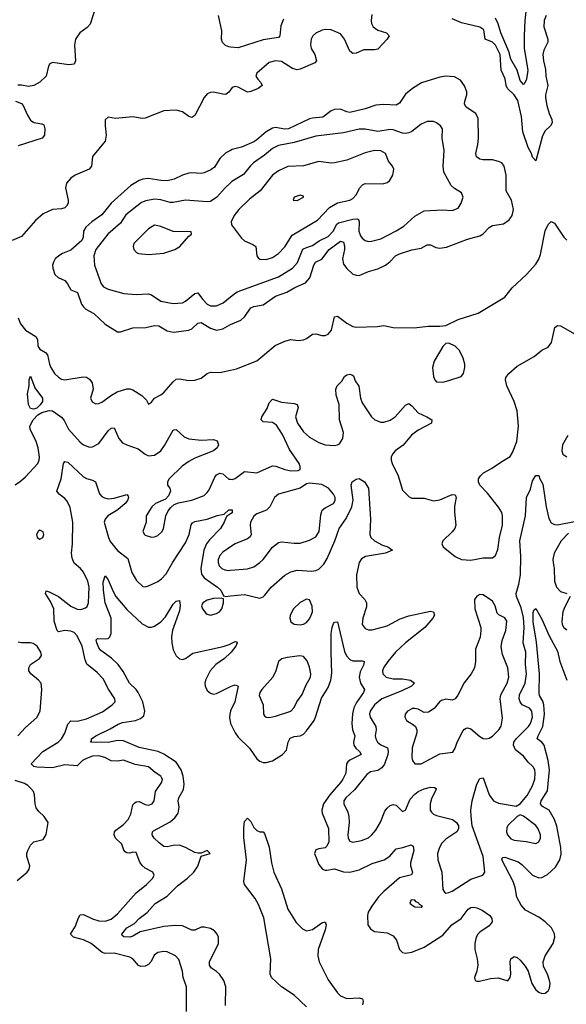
# Model space of a CAD drawing. Header units: inches. Extents: x 1449094 to 1618372, y 389908 to 534307.
# Tile 486 of 494: x 1608639 to 1612167, y 510896 to 517255. Entities that reach past the tile are written whole.
import ezdxf

# ---------------------------------------------------------------- set-up
doc = ezdxf.new("R2010")
doc.units = ezdxf.units.IN
doc.header["$MEASUREMENT"] = 0
doc.layers.add('B6501', color=7, linetype='Continuous')
doc.layers.add('B6511', color=7, linetype='Continuous')

msp = doc.modelspace()

# ---------------------------------------------------------------- linework, layer by layer
at = {"layer": 'B6501', "color": 5}
for points, elevation in [([(1609132.8, 517347.2), (1609094.4, 517225.6), (1609075.4, 517204.6), (1609027.9, 517170), (1608999.7, 517130), (1608992.2, 517090), (1608999.5, 516990), (1608991.5, 516968.5), (1608955.8, 516964.2), (1608850, 516979.6), (1608834, 516970), (1608825.1, 516954.9), (1608810.3, 516889.7), (1608770, 516852.3), (1608730, 516829.3), (1608696.8, 516823.2), (1608650, 516832.7), (1608627.5, 516832.5)], 460), ([(1610000, 517077.8), (1609990, 517078.8), (1609967.7, 517087.7), (1609947.2, 517107.2), (1609941, 517130), (1609943.5, 517183.5), (1609922.5, 517282.5)], 460), ([(1610000, 516801.8), (1609990, 516787.3), (1609970, 516772.8), (1609950, 516773.3), (1609890, 516787.7), (1609870, 516785.6), (1609850, 516775.3), (1609830, 516752.6), (1609770, 516636.3), (1609750, 516624.4), (1609730, 516629.8), (1609690, 516659.7), (1609650, 516671), (1609570, 516665.7), (1609450, 516618.7), (1609430, 516616.3), (1609370, 516628.2), (1609258, 516618), (1609210, 516625.2), (1609190.8, 516609.2), (1609190.5, 516570), (1609198, 516510), (1609190.3, 516470), (1609109.2, 516370.8), (1609103.2, 516310), (1609087, 516290), (1608997.1, 516250), (1608968.2, 516231.8), (1608941.5, 516198.5), (1608934.9, 516170), (1608952.6, 516090), (1608951.2, 516070), (1608941.3, 516050), (1608930, 516040.2), (1608910, 516033.1), (1608850, 516028.9), (1608790, 516000.9), (1608741.3, 515958.7), (1608650, 515854.6), (1608590, 515829.9)], 480), ([(1608611.3, 516730), (1608650, 516714), (1608662, 516702), (1608690, 516638.8), (1608710, 516605.5), (1608730, 516592.2), (1608782.6, 516582.6), (1608795.4, 516575.4), (1608801.1, 516550), (1608799.5, 516510), (1608784, 516490), (1608630, 516439.9)], 460), ([(1610000, 516410.7), (1609970, 516395.2), (1609930, 516358.2), (1609896.9, 516303.1), (1609873.7, 516286.3), (1609830, 516265.3), (1609810, 516262), (1609750, 516267.2), (1609730, 516264.4), (1609690, 516251.6), (1609635.3, 516224.7), (1609590, 516215.3), (1609550, 516216.6), (1609470, 516230.5), (1609434.1, 516225.9), (1609410, 516217.4), (1609355.6, 516184.4), (1609230.5, 516069.5), (1609170, 515994), (1609105.6, 515950), (1609065.4, 515914.6), (1609050.1, 515890), (1609049.5, 515850), (1609039.8, 515830), (1608970, 515766.1), (1608915.4, 515744.6), (1608892, 515730), (1608868.7, 515710), (1608857, 515690), (1608852, 515670), (1608853.4, 515650), (1608865.7, 515610), (1608886.7, 515590), (1608930.1, 515570.1), (1608947.5, 515550), (1608970, 515510.3), (1609012.7, 515492.7), (1609038.6, 515418.6), (1609050, 515401.1), (1609066.5, 515386.5), (1609117.2, 515357.2), (1609190, 515288.9), (1609270, 515238.9), (1609290, 515238.3), (1609370, 515265.6), (1609452.6, 515267.4), (1609510, 515280.7), (1609537.5, 515277.5), (1609590, 515245.7), (1609630, 515237.9), (1609650, 515239.2), (1609730, 515250.1), (1609750, 515258.8), (1609790, 515295.4), (1609810, 515299.5), (1609870, 515262), (1609910, 515249.6), (1609950, 515258.3), (1609995.1, 515284.9), (1610000, 515287)], 520), ([(1610000, 516201.8), (1609965, 516170), (1609911.5, 516108.5), (1609870, 516082), (1609850, 516078.8), (1609710, 516088.9), (1609630, 516073.5), (1609610, 516075), (1609550, 516092.5), (1609510, 516096.3), (1609454.2, 516085.8), (1609425.7, 516074.3), (1609324.3, 515995.7), (1609290, 515941.4), (1609207.1, 515870), (1609130.2, 515770), (1609118.2, 515730), (1609121.3, 515670), (1609165, 515550), (1609180.9, 515530), (1609210, 515514), (1609312.1, 515487.9), (1609390, 515481.2), (1609470, 515484.9), (1609490, 515477.4), (1609550, 515437.6), (1609630, 515421.2), (1609690, 515426.9), (1609710, 515436.9), (1609770, 515487.2), (1609790, 515490.6), (1609818.9, 515450), (1609850, 515418.7), (1609870, 515407.4), (1609910, 515407.6), (1609953.5, 515426.5), (1610000, 515465.7)], 540), ([(1608628.4, 515330), (1608644, 515290), (1608675.8, 515250), (1608742.6, 515210), (1608753.2, 515190), (1608755.4, 515150), (1608760.5, 515140.5), (1608770, 515127.3), (1608804.9, 515104.9), (1608819, 515090), (1608830.9, 515030.9), (1608839.7, 515010), (1608864.9, 514970), (1608890, 514945.7), (1608910, 514934.3), (1608930, 514930.2), (1609048.9, 514948.9), (1609070, 514946.7), (1609090, 514934.4), (1609106.7, 514910), (1609113.7, 514870), (1609095.8, 514810), (1609107.6, 514787.6), (1609130, 514774.4), (1609150, 514776.5), (1609170, 514784.9), (1609230.7, 514829.3), (1609268.9, 514851.1), (1609330.4, 514870.4), (1609350, 514870.4), (1609370, 514864.2), (1609428.2, 514828.2), (1609457.5, 514797.5), (1609470, 514772), (1609490, 514786), (1609509, 514810), (1609550, 514831.5), (1609570, 514847.6), (1609630, 514917), (1609650, 514933.4), (1609670, 514936.5), (1609730, 514924.3), (1609770, 514927.3), (1609810, 514940.2), (1609850, 514970.4), (1609870, 514979.5), (1609930, 514976.5), (1610000, 514992)], 480), ([(1608610, 514252.2), (1608645.1, 514274.9), (1608676.8, 514303.2), (1608756, 514390), (1608765.1, 514410), (1608767.6, 514430), (1608757.7, 514490), (1608746.4, 514530), (1608707.2, 514610), (1608705.4, 514630), (1608725.6, 514670), (1608756.9, 514703.1), (1608781.4, 514718.6), (1608830, 514730.9), (1608850, 514728.4), (1608910, 514687.2), (1608925.9, 514665.9), (1608954, 514610), (1609030, 514526.7), (1609050, 514509.2), (1609090, 514494.4), (1609110, 514496.2), (1609150, 514519.2), (1609210, 514599), (1609230, 514617.8), (1609250, 514618.7), (1609279.4, 514550), (1609302.8, 514522.8), (1609330, 514508.6), (1609404.2, 514484.2), (1609450, 514448.5), (1609470, 514438.7), (1609510, 514443.6), (1609550, 514470.3), (1609574.6, 514505.4), (1609630, 514604.4), (1609634.5, 514605.5), (1609650, 514608.5), (1609700.7, 514560.7), (1609730, 514548), (1609810, 514539.1), (1609890, 514544.4), (1609914.7, 514534.7), (1609922.4, 514510), (1609914.4, 514490), (1609890.5, 514470), (1609770, 514423.9), (1609730, 514402), (1609688, 514372), (1609604.9, 514290), (1609593, 514270), (1609594, 514250), (1609607.7, 514230), (1609612.4, 514210), (1609600.3, 514179.7), (1609580.6, 514159.4), (1609516.3, 514130), (1609492.7, 514110), (1609456.4, 514050), (1609454.9, 514010), (1609433, 513950), (1609444, 513930), (1609450, 513927), (1609490, 513913.7), (1609510, 513915.3), (1609530, 513923.1), (1609558.7, 513950), (1609567.8, 513970), (1609583.1, 514050), (1609597.5, 514082.5), (1609614.6, 514105.5), (1609636.3, 514123.7), (1609664.2, 514135.8), (1609750, 514151.7), (1609830, 514183.2), (1609850, 514200.7), (1609861.8, 514218.2), (1609898.6, 514301.4), (1609910, 514316.1), (1609930, 514326.5), (1609950, 514322.6), (1609990, 514288.2), (1610000, 514287)], 460), ([(1609716.4, 510850), (1609715.1, 511010), (1609693.5, 511070), (1609689.7, 511110), (1609665.6, 511185.6), (1609644.5, 511210), (1609590, 511236.3), (1609570, 511238), (1609530, 511231.5), (1609506.9, 511213.1), (1609487.3, 511172.7), (1609470, 511153.3), (1609450, 511143), (1609421.3, 511141.3), (1609406.8, 511146.8), (1609370, 511189.7), (1609350, 511200.3), (1609250, 511225.8), (1609190, 511224.7), (1609171.1, 511231.1), (1609099.8, 511290), (1609050, 511313.6), (1608986, 511330), (1608967.8, 511350), (1608998.9, 511401.1), (1609015.8, 511450), (1609030, 511474.9), (1609050, 511477), (1609108.2, 511448.2), (1609150, 511434.8), (1609190, 511433), (1609230, 511447.2), (1609270, 511481.4), (1609390, 511616.5), (1609457.2, 511670), (1609498.4, 511710), (1609507, 511730), (1609498, 511750), (1609450, 511775.6), (1609430, 511792.6), (1609415.2, 511815.2), (1609390, 511877.6), (1609370, 511878.3), (1609350, 511872.4), (1609330, 511874), (1609321, 511881), (1609311.7, 511891.7), (1609297.4, 511930), (1609257.6, 511970), (1609248.9, 511990), (1609251.7, 512010), (1609259.6, 512020.4), (1609310, 512056.8), (1609338.3, 512090), (1609355.8, 512124.2), (1609370, 512183.8), (1609382.1, 512197.9), (1609390, 512204), (1609410, 512205.8), (1609450, 512186.4), (1609470, 512181.6), (1609495.1, 512190), (1609506.6, 512210), (1609515, 512270), (1609557.6, 512330), (1609561, 512350), (1609557.5, 512357.5), (1609549.6, 512370), (1609513, 512393), (1609469.5, 512430), (1609384.7, 512444.7), (1609310, 512472.9), (1609270, 512466.2), (1609230.2, 512469.8), (1609187.8, 512490), (1609150, 512501.2), (1609110, 512498), (1609070, 512484.3), (1609044.2, 512470), (1609010, 512436.5), (1608930, 512442.3), (1608850, 512424.5), (1608750, 512428.4), (1608731.1, 512431.1), (1608713.6, 512450), (1608788.8, 512530), (1608887.2, 512590), (1608908.7, 512610), (1608930, 512648.4), (1608950, 512705.5), (1608970, 512727.2), (1609010, 512725.5), (1609070, 512739.3), (1609174.1, 512785.9), (1609237, 512830), (1609254.7, 512850), (1609252.4, 512870), (1609211.7, 512931.7), (1609178.4, 512998.4), (1609139, 513039), (1609072.5, 513092.5), (1609060.9, 513120.9), (1609042.9, 513210), (1609010, 513275.2), (1608990, 513296.5), (1608970, 513306.6), (1608930.6, 513309.4), (1608890, 513301), (1608880.4, 513310), (1608862.4, 513370), (1608860.2, 513450), (1608838, 513498), (1608806.2, 513550), (1608810, 513566), (1608830, 513560.3), (1608890, 513529.1), (1608968.4, 513468.4), (1609010, 513448.2), (1609033.6, 513446.4), (1609064.1, 513455.9), (1609074.4, 513465.6), (1609084.2, 513490), (1609087.1, 513590), (1609079.1, 513630), (1609050, 513686.3), (1609030.6, 513710.6), (1608990, 513745.1), (1608977.9, 513777.9), (1608972.9, 513810), (1608979.3, 513870), (1608981.4, 514010), (1608964.9, 514104.9), (1608945.5, 514145.5), (1608930, 514163.1), (1608894, 514190), (1608879.6, 514210), (1608906.4, 514290), (1608922, 514390), (1608930, 514402.8), (1608950, 514397.1), (1609050, 514303.7), (1609070, 514291.7), (1609110, 514282.4), (1609127.7, 514270), (1609154.1, 514194.1), (1609170, 514176.1), (1609186.4, 514166.4), (1609210, 514161.4), (1609250, 514164.1), (1609330, 514188.2), (1609338.9, 514178.9), (1609340.9, 514170), (1609334.2, 514150), (1609319.7, 514130), (1609271.9, 514090), (1609208.6, 514051.4), (1609190.1, 514030), (1609184.7, 514010), (1609211.6, 513910), (1609224.2, 513884.2), (1609270, 513827.8), (1609336.5, 513776.5), (1609364, 513684), (1609394.1, 513634.1), (1609434.9, 513594.9), (1609450, 513592), (1609470, 513598.3), (1609530, 513626.7), (1609555.2, 513644.8), (1609583.6, 513676.4), (1609627.6, 513752.4), (1609710, 513877.7), (1609732, 513930), (1609746.1, 513993.9), (1609753.5, 514006.5), (1609770, 514013.8), (1609850, 514029.3), (1609913.8, 514053.8), (1609958.4, 514061.6), (1609988.7, 514090), (1610000, 514090.3)], 440), ([(1610000, 514063.2), (1609973.2, 514046.8), (1609958.5, 514010), (1609934.7, 513970), (1609863.7, 513896.2), (1609844.8, 513870), (1609827.7, 513830), (1609807.5, 513710), (1609813.3, 513673.3), (1609829.4, 513650), (1609916.9, 513590), (1609938, 513570), (1609954.8, 513534.8), (1609970.4, 513530.4), (1610000, 513533.8)], 440), ([(1610000, 513850.1), (1609950, 513816), (1609930, 513794.2), (1609921.2, 513770), (1609920.9, 513750), (1609927.5, 513727.5), (1609944.6, 513710), (1609962.2, 513702.2), (1609990, 513698.6), (1610000, 513699.4)], 460), ([(1609968.5, 510888.5), (1609969.9, 511009.8), (1609957.2, 511050), (1609929.8, 511090), (1609910, 511108.8), (1609876.4, 511130), (1609865, 511150), (1609864.4, 511170), (1609922.4, 511290), (1609921.6, 511330), (1609913.6, 511350), (1609897, 511370), (1609870, 511385.6), (1609830, 511395.4), (1609810, 511394), (1609770, 511375.3), (1609750, 511375.3), (1609690, 511402.3), (1609645.8, 511405.8), (1609570, 511398.7), (1609416, 511364), (1609370, 511336.8), (1609350, 511330.8), (1609311.1, 511331.1), (1609300.6, 511340.6), (1609298.5, 511350), (1609329.9, 511390), (1609381.1, 511418.9), (1609411.2, 511450), (1609461.6, 511490), (1609512.5, 511547.5), (1609590, 511595), (1609658.1, 511661.9), (1609723, 511710), (1609762.9, 511750), (1609790, 511788.7), (1609810, 511854), (1609868.7, 511870), (1609850, 511888.7), (1609810, 511872), (1609788.1, 511871.9), (1609770, 511876.9), (1609709.6, 511910), (1609670, 511923.2), (1609630, 511922.8), (1609590, 511913.6), (1609570, 511915.6), (1609538.6, 511938.6), (1609507.4, 511970), (1609495.2, 511990), (1609496.4, 512010), (1609503.7, 512016.3), (1609610, 512075), (1609640.3, 512099.7), (1609662.2, 512130), (1609668.9, 512170), (1609662.9, 512210), (1609666, 512230), (1609697.4, 512282.6), (1609701.6, 512318.4), (1609694.2, 512370), (1609682.2, 512410), (1609650, 512459.3), (1609570, 512510.9), (1609532.1, 512530), (1609410, 512554.9), (1609310, 512598.5), (1609270, 512599.9), (1609210, 512587.4), (1609095.3, 512590), (1609102.7, 512597.3), (1609103.5, 512610), (1609129.8, 512630), (1609224, 512676), (1609273.9, 512706.1), (1609303.8, 512716.2), (1609387, 512730), (1609418.5, 512741.5), (1609439.9, 512760.1), (1609447.5, 512790), (1609434.3, 512850), (1609404.6, 512910), (1609389.9, 512930), (1609347.6, 512970), (1609306.7, 513046.7), (1609275.5, 513090), (1609232.8, 513132.8), (1609162.3, 513182.3), (1609150, 513198), (1609137.3, 513230), (1609132.8, 513250), (1609142, 513258), (1609190, 513255.9), (1609210, 513259.8), (1609221.1, 513270), (1609228.8, 513291.2), (1609230.4, 513390), (1609189.9, 513490), (1609179.9, 513570), (1609177.6, 513622.4), (1609190, 513664), (1609210, 513637.3), (1609241.9, 513561.9), (1609260.2, 513530), (1609330, 513445.8), (1609430, 513352.7), (1609470, 513332.6), (1609490, 513331.6), (1609510, 513338.3), (1609550, 513365.5), (1609581.2, 513398.8), (1609630, 513479.5), (1609650, 513500.3), (1609670, 513504), (1609674.1, 513474.1), (1609670, 513437.2), (1609626.5, 513313.5), (1609618.3, 513270), (1609620.5, 513230), (1609630, 513186.5), (1609650, 513147.6), (1609670, 513128.5), (1609690, 513122.3), (1609710, 513129.3), (1609756.7, 513163.4), (1609952.9, 513207), (1609997.7, 513222.3), (1610000, 513223.5)], 420), ([(1608628, 512630), (1608676.6, 512683.4), (1608750, 512748.4), (1608771.5, 512790), (1608783, 512930), (1608777.6, 512970), (1608761.6, 512990), (1608711.3, 513030), (1608697.4, 513050), (1608697.4, 513070), (1608709.6, 513090), (1608767.3, 513130), (1608779.7, 513150), (1608776.4, 513170), (1608752.8, 513210), (1608727.2, 513227.3), (1608710, 513231), (1608649.8, 513229.8), (1608630, 513235.4)], 460), ([(1610000, 513166.6), (1609961.8, 513130), (1609905.7, 513090), (1609867.6, 513050), (1609838.9, 512990), (1609834.1, 512970), (1609835.7, 512950), (1609850, 512923.5), (1609870, 512905.9), (1609890, 512899.4), (1609910, 512902.7), (1610000, 512948.3)], 420), ([(1610000, 512791.7), (1609999.2, 512790), (1609994.4, 512770), (1609993.3, 512746.7), (1610000, 512712.1)], 420), ([(1608623.1, 511696.9), (1608687.6, 511750), (1608701.3, 511770), (1608704.7, 511790), (1608686.3, 511850), (1608686.3, 511870), (1608691.3, 511890), (1608710, 511924.9), (1608730, 511945.5), (1608790, 511960.7), (1608810, 511992), (1608823.7, 512070), (1608797, 512110), (1608762.2, 512142.2), (1608745.8, 512165.8), (1608738.5, 512190), (1608735.1, 512250), (1608727.8, 512270), (1608711.5, 512290), (1608691.3, 512310), (1608670, 512323.1), (1608610, 512340.7)], 460)]:
    msp.add_lwpolyline(points, dxfattribs=dict(at, elevation=elevation))
for points, elevation in [([(1609510, 515927.1), (1609470, 515903.5), (1609374.9, 515810), (1609371.8, 515790), (1609376.5, 515770), (1609392.1, 515752), (1609405.9, 515745.9), (1609470, 515738.8), (1609570, 515747.8), (1609640.7, 515770), (1609672, 515790), (1609730, 515858), (1609748, 515870), (1609746, 515886), (1609630, 515887.8), (1609550, 515919.8)], 560), ([(1608730, 514740.8), (1608710, 514744.3), (1608695.5, 514770), (1608690, 514838), (1608699.8, 514890), (1608700.4, 514930), (1608710, 514953.7), (1608736.9, 514876.9), (1608785.6, 514810), (1608786, 514790), (1608772.2, 514767.8), (1608750, 514747.2)], 460), ([(1608770, 513959), (1608758, 513950), (1608747.7, 513930), (1608751.3, 513910), (1608770, 513900.7), (1608788.7, 513910), (1608796, 513930), (1608790, 513948)], 460), ([(1609939.5, 513519.5), (1609890, 513516.4), (1609850, 513507.3), (1609820.3, 513490), (1609813.4, 513470), (1609818.9, 513450), (1609841.5, 513421.5), (1609850, 513414.9), (1609870, 513410.4), (1609910, 513419.5), (1609929.7, 513430.3), (1609944.5, 513450), (1609955.1, 513490), (1609954.6, 513514.6)], 440)]:
    msp.add_lwpolyline(points, close=True, dxfattribs=dict(at, elevation=elevation))
at = {"layer": 'B6511', "color": 5}
for points, elevation in [([(1611915, 517385), (1611899.2, 517250), (1611894.6, 517150), (1611896.2, 517070), (1611919.4, 516930), (1611910, 516871.8), (1611897, 516843), (1611890, 516836.9), (1611870, 516862.6), (1611848.9, 516928.9), (1611810, 516999.8), (1611795.3, 517050), (1611744, 517170), (1611727.9, 517227.9), (1611710, 517264.5)], 460), ([(1610912, 517288), (1610907.8, 517250), (1610910.2, 517230), (1610921.6, 517210), (1610950, 517187.6), (1611007.3, 517170), (1611023.8, 517150), (1611010.4, 517130), (1610950, 517065.4), (1610930, 517060.4), (1610859.4, 517060.6), (1610810, 517039.7), (1610790, 517036.9), (1610770, 517052), (1610736.5, 517130), (1610710, 517164.5), (1610650, 517189.8), (1610610, 517191.7), (1610592.1, 517187.9), (1610550, 517167.8), (1610530.4, 517150), (1610519.5, 517130), (1610515.8, 517095.8), (1610520.9, 517070), (1610543.6, 517030), (1610555.5, 516990), (1610543.1, 516976.9), (1610450, 516935.1), (1610430, 516930.8), (1610400, 516940), (1610330, 516984.2), (1610290, 516989.7), (1610250, 516978.3), (1610168.8, 516910), (1610163.6, 516890), (1610175.3, 516870), (1610195.8, 516850), (1610203.1, 516830), (1610177.6, 516810), (1610130, 516790.7), (1610110, 516788.1), (1610050, 516818.9), (1610030, 516823.1), (1610010, 516816.3), (1610000, 516801.8)], 480), ([(1610341.7, 517258.3), (1610325.2, 517214.8), (1610317.8, 517150), (1610310, 517141.1), (1610210, 517124.9), (1610050, 517072.8), (1610000, 517077.8)], 460), ([(1612037.1, 517282.9), (1612024.3, 517250), (1612022.3, 517210), (1612048, 517130), (1612047.7, 517110), (1612021.7, 517058.3), (1612016.3, 517030), (1612019.4, 516990), (1612033.3, 516933.3), (1612034.8, 516890), (1612048.7, 516830), (1612032.1, 516770), (1612032.1, 516750), (1612041.2, 516701.2), (1612055.8, 516650), (1612073.2, 516610), (1612076.2, 516590), (1612064.4, 516570), (1612030, 516537.2), (1612014, 516506), (1611970, 516344.5), (1611950, 516367.3), (1611942.6, 516390), (1611920.4, 516430), (1611885.9, 516530), (1611878.7, 516630), (1611853.2, 516733.2), (1611830, 516769.3), (1611787, 516810), (1611777.9, 516830), (1611773.3, 516873.2), (1611747.7, 516930), (1611739.9, 517030), (1611710, 517089.9), (1611690, 517109.9), (1611643.1, 517130), (1611634.4, 517190), (1611610, 517207.2), (1611490, 517234.2), (1611430, 517260.3)], 480), ([(1610000, 515287), (1610065.5, 515314.5), (1610090, 515336.9), (1610130, 515394), (1610150, 515403.3), (1610210, 515412.8), (1610290, 515470.1), (1610364.4, 515495.6), (1610414.1, 515525.9), (1610483.2, 515556.8), (1610512, 515588), (1610537.4, 515670), (1610549.2, 515690), (1610590, 515709), (1610635.6, 515770), (1610710, 515825.5), (1610730, 515817.8), (1610735.7, 515795.7), (1610736.3, 515770), (1610723.4, 515710), (1610730, 515676.9), (1610750, 515648.2), (1610790, 515612.1), (1610810, 515604.6), (1610830, 515603.8), (1610890, 515628), (1610950, 515645.5), (1611000.4, 515670), (1611029, 515691), (1611065.5, 515730), (1611090, 515743.3), (1611170, 515767.8), (1611230, 515778.6), (1611270, 515801.5), (1611290, 515800.7), (1611324.8, 515784.8), (1611350, 515779.1), (1611394.8, 515785.2), (1611530, 515838.8), (1611610, 515859.7), (1611630, 515871.4), (1611670, 515914), (1611690, 515926), (1611762.8, 515937.2), (1611798.4, 515961.6), (1611818, 515990), (1611826.4, 516030), (1611812.5, 516090), (1611779.1, 516150), (1611778, 516250), (1611765.4, 516310), (1611751.3, 516330), (1611730, 516339.8), (1611689.8, 516349.8), (1611629.2, 516350), (1611610, 516354.8), (1611587.7, 516370), (1611583.5, 516390), (1611597, 516450), (1611600.6, 516490), (1611597.7, 516617.7), (1611583.1, 516650), (1611520.8, 516690), (1611510, 516709.6), (1611511.3, 516730), (1611524.2, 516770), (1611524.1, 516790), (1611510, 516827.3), (1611484.4, 516864.4), (1611445.9, 516885.9), (1611390, 516890.8), (1611350, 516883.7), (1611232.6, 516847.4), (1611174.3, 516810), (1611130, 516774.2), (1611090, 516716.9), (1611070, 516703.1), (1610990, 516706.4), (1610937, 516703), (1610870, 516679.1), (1610770, 516656.1), (1610750, 516659.9), (1610710, 516677), (1610670, 516674.5), (1610650, 516666.5), (1610594.8, 516625.2), (1610530, 516620.2), (1610510, 516614.3), (1610373.7, 516550), (1610350, 516548.5), (1610290, 516558.4), (1610270, 516554.1), (1610230, 516531.9), (1610170, 516478.5), (1610150, 516466), (1610070, 516432.4), (1610010, 516415.9), (1610000, 516410.7)], 520), ([(1610000, 515465.7), (1610018.6, 515481.4), (1610043.4, 515496.6), (1610310, 515594.5), (1610399.2, 515650), (1610433.2, 515686.8), (1610467.7, 515772.3), (1610490, 515784.7), (1610530, 515797.4), (1610572.7, 515827.3), (1610630, 515854.6), (1610662.5, 515890), (1610685.7, 515934.3), (1610696.6, 515943.4), (1610790, 515967.5), (1610817.3, 515970), (1610825.3, 515965.3), (1610830.2, 515950.2), (1610827.2, 515890), (1610839.4, 515859.4), (1610850, 515843.7), (1610870, 515828.8), (1610890, 515822.6), (1610910, 515824.2), (1610970, 515839.5), (1611070, 515891.3), (1611117.5, 515922.5), (1611190, 515986.7), (1611250, 516021.5), (1611367.9, 516027.9), (1611430, 516023), (1611470, 516038.8), (1611489.3, 516070), (1611501.2, 516110), (1611490, 516137.2), (1611445.1, 516165.1), (1611424.7, 516184.7), (1611376.9, 516270), (1611372.2, 516310), (1611379.1, 516410), (1611365.1, 516490), (1611367.3, 516550), (1611355.1, 516570), (1611330, 516589.6), (1611310, 516598), (1611270, 516598.5), (1611230, 516581.4), (1611170, 516532.9), (1611150, 516523.5), (1611130, 516520.8), (1611110, 516522.5), (1611050, 516543.7), (1611030, 516546.2), (1610950, 516534), (1610870, 516549.1), (1610830, 516548.4), (1610730, 516523.9), (1610550, 516502.7), (1610410, 516461.9), (1610310, 516443.4), (1610270, 516424.2), (1610219.2, 516380.8), (1610148.9, 516330), (1610126.3, 516310), (1610083.8, 516256.2), (1610009.1, 516210), (1610000, 516201.8)], 540), ([(1610000, 514992), (1610039.3, 515000.7), (1610170, 515052.3), (1610287.9, 515152.1), (1610350, 515179.7), (1610389, 515189), (1610436.1, 515183.9), (1610470, 515188.2), (1610490, 515196.4), (1610530, 515224.2), (1610550, 515227.4), (1610590, 515214.6), (1610610, 515214.6), (1610630, 515224.6), (1610651.6, 515250), (1610670, 515337.1), (1610690, 515340.9), (1610750, 515294.7), (1610790, 515274.7), (1610810, 515270.2), (1610946, 515274), (1610990, 515280.3), (1611050, 515267.4), (1611185.7, 515265.7), (1611276.4, 515276.4), (1611350, 515275.5), (1611390, 515280.7), (1611470, 515319.3), (1611599.2, 515360.8), (1611770, 515463.8), (1611817.5, 515522.5), (1611909.7, 515610), (1611970, 515676.5), (1611990, 515708.4), (1612001.2, 515738.8), (1612030, 515892.2), (1612050, 515932.6), (1612070, 515951.2), (1612090, 515941.6), (1612150.4, 515850), (1612170, 515830.4)], 480), ([(1610000, 514287), (1610010, 514285.8), (1610030, 514292.4), (1610090, 514336.5), (1610170, 514328.7), (1610270, 514373.2), (1610292.4, 514372.4), (1610350, 514349.4), (1610390, 514341.5), (1610437.2, 514342.7), (1610449.3, 514350), (1610449.7, 514370), (1610442, 514390), (1610380.3, 514480.3), (1610335.8, 514575.8), (1610296.2, 514636.2), (1610270, 514653), (1610210, 514657.2), (1610197.2, 514670), (1610202, 514690), (1610236.1, 514743.9), (1610250, 514781), (1610270, 514804), (1610330, 514784.2), (1610410, 514776.4), (1610430.8, 514770), (1610435.5, 514750), (1610420.3, 514690), (1610431.2, 514650), (1610470, 514592.6), (1610510, 514558.4), (1610570, 514524.7), (1610610, 514510.2), (1610670, 514505.5), (1610690.8, 514509.2), (1610703.3, 514516.7), (1610724, 514550), (1610728.5, 514590), (1610702.6, 514670), (1610700.8, 514770), (1610682, 514830), (1610679, 514870), (1610689.2, 514890), (1610718.8, 514921.2), (1610735.1, 514950), (1610750, 514961.6), (1610770, 514964.9), (1610782, 514962), (1610794.6, 514954.6), (1610803.4, 514923.4), (1610827.8, 514887.8), (1610839.8, 514810), (1610850, 514780.4), (1610910, 514690.4), (1610930.5, 514670), (1610970, 514656.1), (1610990, 514656.9), (1611030, 514669.2), (1611062.6, 514690), (1611130, 514764.9), (1611150, 514775.8), (1611170, 514762.4), (1611210, 514716), (1611266.8, 514690), (1611298.8, 514670), (1611296.3, 514650), (1611210, 514603.5), (1611167.7, 514572.3), (1611113.6, 514506.4), (1611063.1, 514470), (1611046, 514450), (1611037.4, 514430), (1611036.5, 514410), (1611042.6, 514390), (1611081.7, 514310), (1611110, 514216), (1611153.2, 514173.2), (1611170, 514164.9), (1611250, 514166), (1611310, 514148.2), (1611350, 514154), (1611430, 514187.7), (1611450, 514186), (1611457.1, 514170), (1611446.4, 514113.6), (1611445.2, 514074.8), (1611454.4, 513990), (1611446.9, 513970), (1611431.4, 513948.6), (1611370.3, 513890), (1611363.6, 513870), (1611372, 513850), (1611450, 513788.8), (1611490, 513768.9), (1611550, 513764.9), (1611630, 513779.5), (1611690, 513780.5), (1611710, 513794), (1611726.2, 513833.8), (1611735.7, 513910), (1611756.3, 513990), (1611756.3, 514050), (1611750, 514073.3), (1611730, 514107.3), (1611658.2, 514198.2), (1611609.7, 514250), (1611600.5, 514270), (1611601.3, 514290), (1611613.3, 514310), (1611631.8, 514328.2), (1611684.2, 514355.8), (1611750, 514402.6), (1611805.1, 514434.9), (1611820.3, 514459.7), (1611847, 514530), (1611859.4, 514630), (1611849.8, 514730), (1611829.8, 514790), (1611783.9, 514890), (1611773.6, 514930), (1611775.9, 514944.1), (1611796, 514970), (1611850, 515018), (1611960.1, 515079.9), (1612010, 515120.7), (1612050, 515140.7), (1612071.5, 515170), (1612093.6, 515266.4), (1612110, 515281), (1612130, 515278.8), (1612224.9, 515224.9)], 460), ([(1612176.1, 514570), (1612142.7, 514510), (1612139.3, 514470), (1612145.4, 514450), (1612171.6, 514431.6)], 460), ([(1610000, 513533.8), (1610090, 513543.9), (1610190, 513520.3), (1610210, 513528.4), (1610221.4, 513538.6), (1610262, 513590), (1610350, 513667.4), (1610390, 513690.3), (1610430, 513699.5), (1610525.6, 513694.4), (1610550, 513697.6), (1610570, 513706.4), (1610601.3, 513738.7), (1610624.5, 513775.5), (1610673.1, 513890), (1610700.2, 513970), (1610746.8, 514033.2), (1610782.9, 514110), (1610791.4, 514151.4), (1610778.4, 514250), (1610785.2, 514270), (1610810, 514287.3), (1610830, 514292.7), (1610865.5, 514270), (1610890.2, 514230), (1610902.7, 514030), (1610898.4, 513930), (1610904.7, 513910), (1610929, 513889), (1610980.9, 513860.9), (1611016, 513850), (1611044.7, 513830), (1611001, 513810), (1610871.4, 513788.6), (1610846.1, 513773.9), (1610830.8, 513749.2), (1610814, 513670), (1610814.4, 513590), (1610829.4, 513549.4), (1610867.2, 513510), (1610878, 513490), (1610877.5, 513462.5), (1610854.9, 513390), (1610850.4, 513350), (1610870, 513324.4), (1610890, 513315.3), (1610913.8, 513313.8), (1611010, 513340.2), (1611094.6, 513385.4), (1611150, 513405.6), (1611290, 513434.9), (1611310.2, 513430.2), (1611316.4, 513410), (1611306, 513390), (1611254, 513330), (1611129.1, 513230.9), (1611065.6, 513170), (1611014.2, 513110), (1610987, 513070), (1610980.7, 513050), (1610983.2, 513030), (1611005.3, 513010), (1611050, 512997.5), (1611110, 512997.9), (1611160.7, 512990), (1611188.4, 512970), (1611167, 512950), (1611101.4, 512918.6), (1610976.5, 512870), (1610928.2, 512830), (1610902, 512790), (1610896.9, 512770), (1610900.2, 512750), (1610938.8, 512690), (1610940.8, 512670), (1610934.5, 512630), (1610937.5, 512610), (1610949.2, 512590), (1610970, 512572.1), (1611012.9, 512552.9), (1611018.1, 512530), (1611015, 512510), (1610993.3, 512446.7), (1610977.1, 512422.9), (1610950, 512406.9), (1610903, 512397), (1610878.7, 512381.3), (1610799.1, 512280.9), (1610744, 512230), (1610731.6, 512210), (1610731.7, 512190), (1610757.1, 512137.1), (1610764.5, 512110), (1610765.8, 512070), (1610756.5, 511990), (1610758.9, 511970), (1610770, 511950.5), (1610790, 511944), (1610845.5, 511954.5), (1610890, 511972), (1610913, 511990), (1610938.2, 512021.8), (1610967, 512073), (1610996, 512144), (1611010, 512163.7), (1611030, 512179.5), (1611050, 512187), (1611070, 512181.6), (1611110, 512141.6), (1611130, 512150.8), (1611159.6, 512220.4), (1611190, 512254.3), (1611211.8, 512270), (1611250, 512287.7), (1611290, 512298.3), (1611317.4, 512297.4), (1611327.3, 512290), (1611326.4, 512286.4), (1611296.2, 512223.8), (1611288.6, 512191.4), (1611289.3, 512150), (1611296.6, 512136.6), (1611310, 512123.6), (1611330, 512115.9), (1611433.4, 512090), (1611459.3, 512070), (1611470.5, 512050), (1611470.6, 512030), (1611460.5, 512010), (1611390, 511962), (1611364, 511936), (1611348.9, 511910), (1611336.5, 511870), (1611338, 511830), (1611363.5, 511750), (1611370, 511638), (1611380.6, 511620.6), (1611390, 511614.9), (1611410, 511617.6), (1611430, 511627.4), (1611550, 511705.2), (1611629.3, 511730), (1611641.7, 511750), (1611630.5, 511850), (1611558.9, 512050), (1611552.4, 512112.4), (1611550.7, 512150.7), (1611559.5, 512210), (1611590, 512318.8), (1611610, 512354), (1611630, 512358.8), (1611670.2, 512250), (1611697.6, 512210), (1611730, 512195.5), (1611844.5, 512175.5), (1611870, 512190.4), (1611914.2, 512245.8), (1611950, 512307.7), (1611963.4, 512350), (1611967.2, 512390), (1611963.9, 512410), (1611953.3, 512430), (1611920.3, 512460.3), (1611890, 512498.2), (1611840.1, 512540.1), (1611826.7, 512570), (1611829.3, 512590), (1611842.7, 512610), (1611923.4, 512690), (1611936.4, 512710), (1611948.9, 512750), (1611945.4, 512790), (1611929, 512809), (1611881.5, 512830), (1611868.8, 512848.8), (1611863.6, 512870), (1611865.9, 512894.1), (1611901.1, 512970), (1611910.4, 513030), (1611903.2, 513090), (1611904.9, 513170), (1611888.9, 513230), (1611894.1, 513330), (1611890, 513394), (1611876.5, 513456.5), (1611845.8, 513530), (1611844, 513550), (1611861.7, 513610), (1611871.5, 513670), (1611872.9, 513790), (1611867.2, 513890), (1611903.7, 514050), (1611909.7, 514170), (1611936, 514224), (1611950, 514277.3), (1611970.9, 514310.9), (1611990, 514311.3), (1611996.3, 514290), (1612015.3, 514255.3), (1612036.8, 514110), (1612054.5, 514034.5), (1612070, 514005.8), (1612090, 513994.5), (1612110, 513992.3), (1612230, 514015.9)], 440), ([(1610000, 513699.4), (1610110, 513707.8), (1610150, 513722), (1610189.7, 513750), (1610211, 513770), (1610270.6, 513849.4), (1610310, 513879.6), (1610330, 513883.6), (1610410, 513873.8), (1610450, 513875.4), (1610510, 513892.9), (1610550, 513916.1), (1610572.2, 513950), (1610582.4, 514057.6), (1610591.6, 514088.4), (1610610, 514103.2), (1610664.2, 514130), (1610676.1, 514150), (1610674.8, 514170), (1610665.3, 514190), (1610632.8, 514230), (1610590, 514254), (1610510, 514263), (1610490, 514257), (1610450.2, 514229.8), (1610310.4, 514190), (1610283.2, 514170), (1610252.8, 514110), (1610232.8, 514087.2), (1610170, 514062.9), (1610151.3, 514048.7), (1610129.4, 514010), (1610126.6, 513990), (1610134.2, 513930), (1610125.7, 513914.3), (1610110, 513902.9), (1610030, 513870.6), (1610000, 513850.1)], 460), ([(1610000, 514090.3), (1610010, 514090.6), (1610010, 514069.3), (1610000, 514063.2)], 440), ([(1612181.9, 513938.1), (1612133.2, 513890), (1612089, 513810), (1612081.2, 513770), (1612081.8, 513750), (1612088.3, 513710), (1612090.6, 513630), (1612103.5, 513590), (1612130, 513562), (1612170.7, 513550)], 440), ([(1612192.3, 513530), (1612157.3, 513462.7), (1612145.3, 513430), (1612138.4, 513370), (1612140.9, 513350), (1612150.1, 513330.1), (1612170, 513314.5)], 440), ([(1610000, 512712.1), (1610000.4, 512710), (1610029.6, 512650), (1610050, 512621.4), (1610122.6, 512550), (1610170, 512482.7), (1610190, 512466), (1610210, 512458.6), (1610230, 512458.2), (1610270, 512468.1), (1610336.3, 512510), (1610361.6, 512538.4), (1610372.5, 512590), (1610385.2, 512614.8), (1610410, 512625.8), (1610450, 512629.4), (1610470, 512641.6), (1610490, 512661.8), (1610539.1, 512730), (1610549.3, 512750.7), (1610586.3, 512873.7), (1610630, 512941.6), (1610648, 512990), (1610654.2, 513034.2), (1610648.9, 513170), (1610650, 513292), (1610655.4, 513330), (1610664.5, 513355.5), (1610670, 513364.9), (1610690, 513366.8), (1610735.1, 513175.1), (1610747.8, 513147.8), (1610770, 513123.5), (1610790, 513114.6), (1610850, 513114.4), (1610862, 513110), (1610860.7, 513090), (1610837.1, 513042.8), (1610830.7, 513010), (1610839.1, 512970), (1610865.2, 512930), (1610858.6, 512910), (1610813.5, 512846.5), (1610795.6, 512810), (1610787.6, 512772.4), (1610782.6, 512710), (1610787.1, 512670), (1610802.2, 512630), (1610793.3, 512590), (1610795.3, 512570), (1610809.7, 512549.7), (1610831.9, 512530), (1610842.4, 512510), (1610770, 512473.5), (1610757.6, 512462.4), (1610748.9, 512450), (1610744.6, 512390), (1610724.6, 512350), (1610711.8, 512330), (1610639.9, 512250), (1610600.9, 512190), (1610590.1, 512150.1), (1610591.7, 512130), (1610632.5, 512032.4), (1610634.1, 511945.9), (1610622.5, 511917.4), (1610610, 511907.4), (1610570, 511901.1), (1610550, 511893.3), (1610542, 511870), (1610570, 511799.3), (1610593.4, 511770), (1610610, 511762.3), (1610622.2, 511762.2), (1610670, 511771.8), (1610730, 511752.2), (1610770, 511750.1), (1610830, 511765.5), (1610914.8, 511805.2), (1610991.5, 511830), (1611027.4, 511852.6), (1611070, 511900.8), (1611111.4, 511908.6), (1611166.2, 511926.2), (1611178, 511918), (1611183, 511890), (1611161.5, 511810), (1611162.2, 511790), (1611174.3, 511750), (1611168.2, 511731.8), (1611090, 511712.1), (1610990, 511624.9), (1610955.8, 511590), (1610912.3, 511530), (1610889.1, 511490.9), (1610883.5, 511470), (1610887, 511410), (1610902.9, 511382.9), (1610930, 511366.2), (1611010, 511357.1), (1611050, 511338.9), (1611070.3, 511310), (1611091.2, 511251.2), (1611110, 511232), (1611130, 511226.9), (1611170, 511232.3), (1611250, 511266.4), (1611370, 511342.9), (1611428.7, 511410), (1611487.7, 511450), (1611533.3, 511510), (1611550, 511521.5), (1611570, 511524.4), (1611590, 511519.6), (1611624.8, 511504.8), (1611674, 511470), (1611687.4, 511450), (1611688.9, 511430), (1611670, 511402.6), (1611610, 511361.7), (1611596.5, 511350), (1611585.2, 511330), (1611577.2, 511290), (1611577.2, 511250), (1611592.4, 511190), (1611595.3, 511150), (1611589, 511111), (1611574, 511070), (1611578, 511050), (1611590, 511044.9), (1611605.8, 511045.8), (1611677, 511063), (1611727.3, 511067.3), (1611790, 511048), (1611804.2, 511070), (1611808.6, 511091.4), (1611805, 511170), (1611809.8, 511190), (1611830, 511204.6), (1611850, 511198), (1611870, 511182.4), (1611902.3, 511142.3), (1611921, 511110), (1611943.7, 511030), (1611971.5, 510990), (1611990, 510975.2), (1612010, 510966.5), (1612030, 510968.3), (1612050, 510983.6), (1612058.8, 511001.2), (1612062.6, 511030), (1612058.7, 511050), (1612045.8, 511090), (1612020.9, 511140.9), (1612017.5, 511170), (1612030.5, 511210), (1612081.9, 511290), (1612093.7, 511330), (1612091.4, 511351.4), (1612071.3, 511390), (1612030, 511429.1), (1611990, 511459.4), (1611904.8, 511504.8), (1611875.7, 511535.7), (1611848.5, 511588.5), (1611837.5, 511650), (1611823.9, 511690), (1611751.2, 511830), (1611755.1, 511844.9), (1611770, 511846.3), (1611856, 511816), (1611879.6, 511799.6), (1611950, 511730.9), (1611990, 511714.1), (1612010, 511715.1), (1612045.3, 511734.7), (1612098, 511782), (1612125.6, 511830), (1612134.2, 511865.8), (1612131, 511909), (1612106, 512046), (1612090.9, 512090), (1612055.6, 512150), (1612014.5, 512174.5), (1612001, 512190), (1612005.4, 512210), (1612045.2, 512274.8), (1612058.1, 512410), (1612050.7, 512470), (1612023.2, 512570), (1612010, 512589), (1611979.8, 512610), (1611984.5, 512630), (1612016.3, 512690), (1612027, 512770), (1612022.7, 512830), (1612014.6, 512854.6), (1611994.1, 512890), (1611991.2, 512910), (1611993.3, 513030), (1611975.2, 513235.2), (1611953.9, 513366.1), (1611953.1, 513426.9), (1611958.4, 513441.6), (1611970, 513453), (1612010, 513383.8), (1612055.7, 513275.7), (1612110, 513177.1), (1612126.3, 513110), (1612170.4, 512990.4)], 420), ([(1610000, 513223.5), (1610030, 513239.5), (1610037.8, 513237.7), (1610043.8, 513230), (1610034.5, 513210), (1610003.5, 513170), (1610000, 513166.6)], 420), ([(1610000, 512948.3), (1610010, 512953.4), (1610030, 512959.1), (1610050, 512950.5), (1610028.7, 512850), (1610000, 512791.7)], 420), ([(1610490, 510880.4), (1610410, 510956.2), (1610328.7, 511008.7), (1610264.8, 511070), (1610256.5, 511090), (1610260.4, 511190), (1610215, 511455.1), (1610181.2, 511541.2), (1610158.7, 511578.7), (1610089.7, 511670), (1610086, 511690), (1610102, 511830), (1610085.6, 511974.4), (1610084.9, 512035.1), (1610090, 512078), (1610110, 512098), (1610130, 512076), (1610150, 512038.8), (1610170, 512018.8), (1610190, 512010.8), (1610210, 512010.8), (1610219, 511999), (1610250, 511911.3), (1610264.3, 511810), (1610280.1, 511750), (1610330, 511641.1), (1610370.7, 511510.7), (1610424.4, 511424.4), (1610464.1, 511384.1), (1610490, 511371.5), (1610530, 511380.5), (1610590, 511422), (1610610.6, 511430), (1610616.9, 511410), (1610610, 511378), (1610564.7, 511250), (1610563.4, 511210), (1610572.8, 511170), (1610630, 511054), (1610690, 510970.2), (1610710, 510951), (1610750, 510934.4), (1610830, 510939.2), (1610851.1, 510931.1), (1610855.3, 510915.3), (1610852.8, 510892.8)], 380)]:
    msp.add_lwpolyline(points, dxfattribs=dict(at, elevation=elevation))
for points, elevation in [([(1610928.8, 516411.2), (1610870, 516395.9), (1610751.5, 516348.5), (1610670, 516330.7), (1610650, 516329), (1610570, 516339.8), (1610470, 516311.7), (1610370, 516306.9), (1610310, 516278.4), (1610271.1, 516250), (1610191.3, 516150), (1610123.3, 516096.7), (1610053.4, 516030), (1610022.4, 515990), (1610003.1, 515950), (1610005.5, 515930), (1610070, 515843.7), (1610090, 515827.6), (1610143.8, 515803.8), (1610163, 515790), (1610170.5, 515730), (1610178, 515718), (1610190, 515708.7), (1610230, 515706.7), (1610270, 515719.1), (1610310, 515746.2), (1610350, 515789), (1610397, 515863), (1610560.5, 515959.5), (1610638, 516042), (1610690, 516072.2), (1610770, 516089.4), (1610790, 516101.2), (1610813.1, 516126.9), (1610833.3, 516166.7), (1610850.7, 516189.3), (1610870, 516196.9), (1610984, 516196), (1611010, 516204.4), (1611025.1, 516214.9), (1611047.6, 516250), (1611053.6, 516290), (1611045.1, 516310), (1611020.5, 516340.5), (1610999.7, 516390), (1610970, 516407.7)], 560), ([(1610450, 516122.7), (1610411.3, 516110), (1610404.7, 516090), (1610430, 516087), (1610470, 516108.2), (1610470, 516115.3)], 580), ([(1611410, 515165.2), (1611390, 515164), (1611370, 515144), (1611313.8, 515050), (1611303.6, 515010), (1611310.3, 514950.3), (1611318, 514930), (1611330, 514916.3), (1611370, 514914), (1611410, 514925.7), (1611489.6, 514950.4), (1611503.7, 514970), (1611511.3, 515010), (1611511.2, 515031.2), (1611501.6, 515070), (1611478.2, 515118.2), (1611450, 515147)], 480), ([(1611610, 513542.7), (1611590, 513532), (1611574.8, 513510), (1611577.1, 513450), (1611614.9, 513330), (1611616.5, 513310), (1611611.7, 513268.3), (1611580.5, 513190), (1611580.9, 513110), (1611574.9, 513070), (1611552.9, 513030), (1611507, 512973), (1611467.8, 512892.2), (1611450, 512869.7), (1611430, 512861.1), (1611390, 512866.3), (1611360.8, 512859.2), (1611349.2, 512850.8), (1611314.3, 512805.7), (1611276.7, 512783.3), (1611250, 512781.7), (1611210, 512801.7), (1611190, 512807.3), (1611173.9, 512806.1), (1611142, 512790), (1611127.6, 512770), (1611125.7, 512750), (1611136.4, 512730), (1611181.5, 512701.5), (1611193.4, 512690), (1611202.4, 512670), (1611203.2, 512650), (1611171.9, 512551.9), (1611170.4, 512490.4), (1611174.9, 512470), (1611190.4, 512450.4), (1611230, 512449), (1611350, 512513.6), (1611434.5, 512525.5), (1611449.5, 512550), (1611462.4, 512590), (1611500.1, 512659.9), (1611510, 512674), (1611520.5, 512679.5), (1611530, 512682.4), (1611550, 512675.3), (1611610, 512626.3), (1611630, 512613.4), (1611650, 512610.3), (1611670, 512615.3), (1611690, 512628.7), (1611731.5, 512670), (1611747.2, 512692.7), (1611754.7, 512745.2), (1611739.4, 512870), (1611745, 512895), (1611784.9, 512970), (1611795.9, 513010), (1611789, 513070), (1611755, 513155), (1611746, 513206), (1611754.1, 513245.9), (1611776.4, 513310), (1611783.1, 513370), (1611770, 513393), (1611731, 513411), (1611721.5, 513421.5), (1611707.6, 513470), (1611690, 513499.5), (1611630, 513541.2)], 460), ([(1610490, 513513.2), (1610450, 513491.8), (1610407.2, 513450), (1610384.6, 513410), (1610382.6, 513390), (1610390, 513366.7), (1610410, 513351.8), (1610450, 513347), (1610470, 513350.4), (1610490, 513363), (1610510, 513384.9), (1610521.3, 513410), (1610528, 513430), (1610527.8, 513467.8), (1610509.3, 513509.3)], 440), ([(1610447.5, 513147.5), (1610364.5, 513135.5), (1610332, 513128), (1610320.3, 513119.7), (1610310.4, 513109.6), (1610292.9, 513050), (1610272.3, 513010), (1610201.8, 512930), (1610189.2, 512910), (1610185.8, 512890), (1610210.3, 512830), (1610213, 512770), (1610218.5, 512758.5), (1610230, 512750.6), (1610250, 512748.8), (1610290, 512757.4), (1610390, 512790.4), (1610410, 512812.7), (1610428.7, 512850), (1610462.1, 512897.9), (1610485.4, 512954.6), (1610515.8, 513010), (1610518.8, 513030), (1610510, 513073.2), (1610494.2, 513114.2), (1610470, 513142)], 440), ([(1611870, 512119.5), (1611850, 512109.6), (1611790, 512051.2), (1611782.9, 512037.1), (1611780.2, 512010), (1611787.7, 511990), (1611810, 511966), (1611830, 511955.8), (1611908.6, 511948.6), (1611970, 511935.3), (1611990, 511946.4), (1611999.7, 511970), (1612000.9, 511990), (1611986.4, 512030), (1611970, 512050.8), (1611890, 512111.5)], 440), ([(1611166, 511570), (1611158, 511550), (1611170, 511538), (1611190, 511526.8), (1611230, 511524.7), (1611238, 511530), (1611220.2, 511540.2), (1611215.3, 511550), (1611198, 511558), (1611190, 511568)], 440)]:
    msp.add_lwpolyline(points, close=True, dxfattribs=dict(at, elevation=elevation))

doc.saveas('drawing.dxf')
